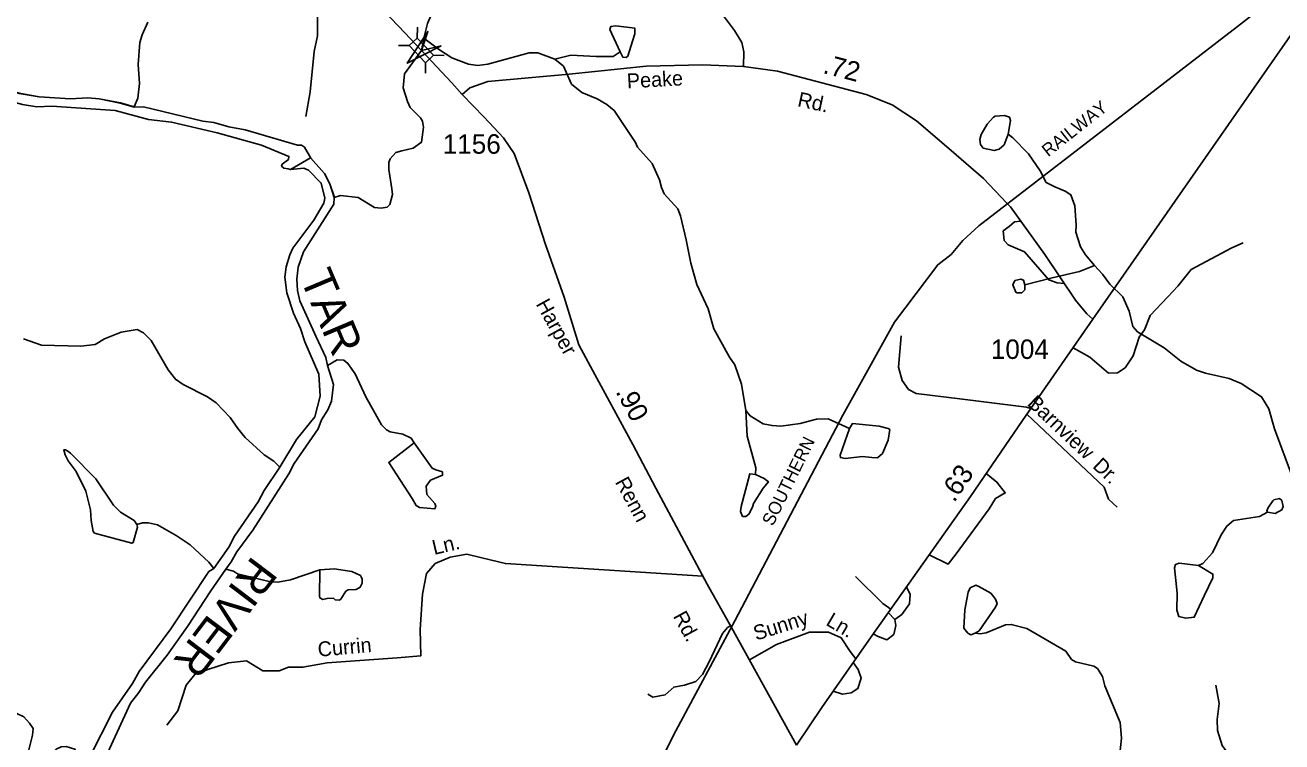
# Model space of a CAD drawing. Extents: x 2056842 to 2160602, y 826753 to 1016856.
# Drawn here: x 2095813 to 2103871, y 912699 to 917299 of the extents above; entities that cross this region are included whole.
import ezdxf

# ---------------------------------------------------------------- set-up
doc = ezdxf.new("R2010")
doc.units = 0
for name, color, linetype in [('Exist Hydrographic Creek Single Shore', 7, 'Continuous'), ('Exist Hydrographic Misc Water Feature', 7, 'Continuous'), ('Exist Hydrographic Pond Under 1500 Sq Ft', 7, 'Continuous'), ('Exist Hydrographic River Shore', 7, 'Continuous'), ('Exist Hydrographic River Shore Label', 7, 'Continuous'), ('Exist Railroad Mainline', 7, 'Continuous'), ('Exist Railroad Mainline Label', 7, 'Continuous'), ('Exist Road Non-System Type 51', 7, 'Continuous'), ('Exist Road Non-System Type 51 Label', 7, 'Continuous'), ('Exist Road Secondary Mileage Hundredths English Label', 7, 'Continuous'), ('Exist Road Secondary Structure Standard Bridge Attributed CELL', 7, 'Continuous'), ('Exist Road Secondary Structure Standard Bridge CELL', 7, 'Continuous'), ('Exist Road Secondary Type 51 Attributed', 7, 'Continuous'), ('Exist Road Secondary Type 51 Label', 7, 'Continuous'), ('Exist Road Secondary Type 51 Number Label', 7, 'Continuous')]:
    doc.layers.add(name, color=color, linetype=linetype)

msp = doc.modelspace()

# ---------------------------------------------------------------- linework, layer by layer
at = {"layer": 'Exist Hydrographic Creek Single Shore'}
for points in [[(2098466.3, 917711.6), (2098458.4, 917679.3), (2098478.8, 917557.5), (2098441.3, 917423.4), (2098393.6, 917309.2), (2098370, 917214.3)], [(2098370, 917214.3), (2098353.5, 917135.8), (2098246.2, 916986.7), (2098236.7, 916896.7), (2098265.1, 916808.9), (2098281.4, 916771.1), (2098347.6, 916703.1), (2098359.6, 916683.2), (2098367.7, 916643.3), (2098353.8, 916547.1), (2098299.9, 916509.2), (2098228, 916493), (2098190.1, 916480.6), (2098154.1, 916440.7), (2098144.4, 916416.6), (2098144.5, 916372.7), (2098164.9, 916248.5), (2098169.1, 916212.7), (2098151.3, 916148.7), (2098133.2, 916130.4), (2098095.4, 916124.3), (2098053.1, 916128.5), (2097947.2, 916192), (2097834.9, 916205.5), (2097795, 916193.5)], [(2095387.7, 912862.1), (2095435.7, 912864.4), (2095519.8, 912884.7), (2095715.7, 912903.2), (2095803.7, 912859.4), (2095840, 912819.6), (2095863.9, 912785.6), (2095860, 912741.8), (2095830.7, 912623.6), (2095858.6, 912577.7), (2095882.7, 912569.7), (2095962.5, 912604.1), (2096012.4, 912652.3), (2096044.2, 912668.4), (2096076.4, 912670.3), (2096132.5, 912652.4), (2096144.5, 912616.8), (2096174.5, 912574.8), (2096272.8, 912480.5)]]:
    msp.add_lwpolyline(points, dxfattribs=at)
at = {"layer": 'Exist Hydrographic Misc Water Feature'}
msp.add_line((2097643.6, 916447.1), (2097514.9, 916373.1), dxfattribs=at)
for points in [[(2096599.9, 917317.8), (2096564, 917237.6), (2096548.3, 917187.6), (2096536.8, 917045.6), (2096547, 916923.7), (2096535.3, 916829.6), (2096511.6, 916773.5)], [(2099628.1, 917127.3), (2099561.5, 917271.1), (2099567.7, 917289.1), (2099599.6, 917295.3)], [(2099208.4, 917080.1), (2099100.1, 917121.7), (2099044.2, 917121.5), (2098778.6, 917048.6), (2098714.6, 917040.5), (2098656.6, 917048.3), (2098548.3, 917089.9), (2098464.1, 917143.7), (2098370, 917214.3)], [(2099628.1, 917127.3), (2099582.4, 917097.2), (2099474.4, 917096.9), (2099312.4, 917106.3), (2099208.4, 917080.1)], [(2095046, 917086.1), (2095150.8, 917051.3), (2095353, 916995.9), (2095655.3, 916898.8), (2095775.4, 916861.2), (2095903.6, 916839.6), (2096103.5, 916826.3), (2096215.5, 916832.6), (2096287.4, 916826.8), (2096423.4, 916799.2), (2096511.6, 916773.5)], [(2100433.4, 914826), (2100406.9, 914994), (2100362.4, 915119.9), (2100328, 915167.7), (2100229.6, 915349.4), (2100191.4, 915477.3), (2100118.8, 915635.1), (2100080.3, 915770.9), (2100051.8, 915920.8), (2100015.3, 916074.7), (2099997.2, 916120.6), (2099910.9, 916216.3), (2099892.9, 916256.3), (2099880.6, 916306.2), (2099832.4, 916410.1), (2099740.1, 916515.8), (2099725.7, 916545.7), (2099589.4, 916751.3), (2099543, 916789.1), (2099481.1, 916824.9), (2099383.1, 916866.6), (2099316.9, 916920.4), (2099264.4, 917036.2), (2099208.4, 917080.1)], [(2102115.6, 916599.2), (2102131.4, 916687.3), (2102125.1, 916707.3), (2102093.1, 916719.2), (2102033, 916715), (2102021.1, 916708.9)], [(2102021.1, 916708.9), (2101981.3, 916662.8), (2101943.6, 916596.7), (2101933.5, 916564.7), (2101937.8, 916532.7), (2101947.9, 916518.6)], [(2101947.9, 916518.6), (2101955.9, 916508.8), (2102025.8, 916494.9), (2102057.8, 916503), (2102089.8, 916531.1), (2102115.6, 916599.2)], [(2102115.6, 916599.2), (2102145.6, 916575.3), (2102245.8, 916473.6), (2102320.3, 916363.9), (2102360.3, 916290), (2102414.6, 916260.2), (2102480.6, 916232.4), (2102516.5, 916210.5), (2102542.8, 916138.7), (2102551.4, 916014.6), (2102549.3, 915970.6), (2102579.9, 915876.7), (2102611.9, 915824.8), (2102670.1, 915757.1)], [(2102222.7, 915631.7), (2102398.4, 915676.2), (2102572.3, 915716.8), (2102670.1, 915757.1)], [(2102670.1, 915757.1), (2102720.3, 915701.2), (2102768.3, 915637.3), (2102850.5, 915555.6), (2102891.1, 915463.7), (2102915.3, 915365.8), (2102945.3, 915329.9), (2103115.7, 915228.4), (2103223.7, 915142.8), (2103322.2, 915085.2), (2103380, 915065.3), (2103532.3, 915031.8), (2103610.3, 915000), (2103740.7, 914914.5), (2103786.8, 914836.6), (2103823.3, 914708.7), (2104000.7, 914231.4)], [(2095802.3, 915285.4), (2095918.5, 915245.9), (2096170.6, 915238.6), (2096262.4, 915248.8), (2096322.3, 915285), (2096428.1, 915329.4), (2096532.1, 915345.7), (2096572, 915323.9), (2096620.2, 915276), (2096728.9, 915086.4), (2096776.9, 915026.6), (2096825.1, 914992.7), (2096981.3, 914913.2), (2097037.5, 914875.4), (2097127.7, 914781.7), (2097175.9, 914709.9), (2097224.1, 914652), (2097344.7, 914540.4), (2097406.6, 914500.6), (2097445, 914462.7)], [(2098306.2, 914619.4), (2098288.1, 914647.3), (2098234.2, 914673.2), (2098153.8, 914689), (2098129.8, 914700.8), (2098097.8, 914734.7), (2097997.4, 914912.5), (2097928.9, 915060.2), (2097882.5, 915128.1), (2097856.7, 915148), (2097812.6, 915151.8), (2097752.5, 915113.6)], [(2101097.5, 914710.2), (2100961.4, 914771.8), (2100887.4, 914769.5), (2100781.6, 914743.2), (2100657.5, 914724.8), (2100601.5, 914728.6), (2100545.5, 914740.4), (2100461.3, 914792.2), (2100433.4, 914826)], [(2100494.7, 914414.3), (2100498.4, 914458.4), (2100441.8, 914662.1), (2100433.4, 914826)], [(2101242.1, 914524.6), (2101182, 914530.4), (2101070.1, 914518.1), (2101040.1, 914524), (2101038.1, 914540), (2101097.5, 914710.2)], [(2101097.5, 914710.2), (2101117.4, 914742.3), (2101287.6, 914724.7)], [(2101287.6, 914724.7), (2101345.7, 914711), (2101357.6, 914703), (2101345.9, 914634.9), (2101310.2, 914550.8), (2101278, 914522.8), (2101242.1, 914524.6)], [(2098306.2, 914619.4), (2098144.6, 914492.9), (2098295.3, 914261.4)], [(2098446.6, 914445.9), (2098422.6, 914455.8), (2098306.2, 914619.4)], [(2096086.7, 914564.5), (2096072.5, 914574.4), (2096060.4, 914574.3), (2096068.6, 914542.3), (2096088.7, 914502.5), (2096141, 914434.6), (2096201.3, 914308.8), (2096231.7, 914188.9), (2096236, 914121)], [(2096530, 914093.9), (2096512, 914119.8), (2096423.8, 914173.6), (2096379.7, 914219.4), (2096267.1, 914387), (2096104.5, 914552.5), (2096086.7, 914564.5)], [(2098295.3, 914261.4), (2098319.3, 914215.5), (2098341.4, 914203.5), (2098439.2, 914193.9), (2098445.4, 914211.9), (2098439.2, 914229.8), (2098389, 914287.8), (2098383.1, 914339.6), (2098412.8, 914379.8), (2098488.9, 914410.1), (2098488.7, 914432), (2098446.6, 914445.9)], [(2100494.7, 914414.3), (2100458.6, 914420.2), (2100403, 914210.1)], [(2100483, 914228.3), (2100544.9, 914326.5), (2100578.6, 914368.6), (2100550.7, 914388.6), (2100494.7, 914414.3)], [(2100403, 914210.1), (2100399.3, 914178.1), (2100413.3, 914146.2), (2100433.4, 914146.2), (2100453.3, 914160.2), (2100477.1, 914206.4), (2100483, 914228.3)], [(2103336.1, 913831.3), (2103364, 913843.4), (2103425.9, 913911.6), (2103481.3, 914027.8), (2103517.4, 914083.8), (2103561, 914120), (2103727.1, 914146.6), (2103778.8, 914172.6)], [(2096236, 914121), (2096250.1, 914049), (2096258.3, 914039), (2096496.4, 913973.7), (2096506.4, 913979.8), (2096533.9, 914077.9), (2096530, 914093.9)], [(2096530, 914093.9), (2096565.9, 914106), (2096604, 914104), (2096662.1, 914092.2), (2096782.2, 914024.7), (2096870.4, 913963), (2096990.8, 913853.4), (2097023, 913811.4)], [(2103336.1, 913831.3), (2103212, 913846.9), (2103188.1, 913836.9), (2103182.1, 913816.9), (2103198.5, 913652.9), (2103196.9, 913544.9)], [(2103372.6, 913637.4), (2103428.4, 913751.6), (2103428.2, 913775.6), (2103336.1, 913831.3)], [(2097702.9, 913803.5), (2097515.1, 913739), (2097433.1, 913724.8), (2097385.1, 913726.5), (2097174.9, 913777.9), (2097148.9, 913795.8), (2097098.8, 913807.7)], [(2102022.7, 913631.2), (2102004.9, 913653.1), (2101928.6, 913696.9), (2101908.5, 913704.8), (2101872.6, 913686.8), (2101858.9, 913660.7), (2101837.2, 913546.6)], [(2101903.6, 913396.9), (2101929.6, 913412.9), (2102035, 913563.3), (2102044.9, 913587.3), (2102034.8, 913615.3), (2102022.7, 913631.2)], [(2103196.9, 913544.9), (2103209.2, 913502.9), (2103255.1, 913493.1), (2103309, 913499.2), (2103372.6, 913637.4)], [(2101837.2, 913546.6), (2101831.6, 913428.6), (2101857.7, 913396.7), (2101875.5, 913386.8), (2101903.6, 913396.9)], [(2101903.6, 913396.9), (2101935.6, 913392.9), (2101975.6, 913399.1), (2102099.4, 913449.4), (2102135.3, 913453.6), (2102235.4, 913425.9), (2102485.7, 913280.8), (2102522, 913228.9), (2102548.1, 913212.9), (2102664.1, 913185.3), (2102688.1, 913169.3), (2102720.3, 913119.5), (2102736.5, 913059.5), (2102833.3, 912823.8), (2102841.5, 912723.9), (2102829.8, 912603.9)]]:
    msp.add_lwpolyline(points, dxfattribs=at)
at = {"layer": 'Exist Hydrographic Pond Under 1500 Sq Ft'}
for points in [[(2099599.5, 917295), (2099721.5, 917279.4), (2099721.4, 917243.6), (2099707.6, 917195.3)], [(2099707.6, 917195.3), (2099678.1, 917099.5), (2099666.1, 917091.2), (2099646.1, 917093.2), (2099627.8, 917127.1)], [(2102222.4, 915631.5), (2102214.1, 915661.6), (2102196.2, 915669.5), (2102158.3, 915659.1)], [(2102158.3, 915659.1), (2102146.2, 915631.2), (2102164.6, 915585.2), (2102172.4, 915581.4)], [(2102172.4, 915581.4), (2102202.6, 915581.4), (2102222.3, 915599.4), (2102222.4, 915631.5)], [(2103812.5, 914246.7), (2103780.7, 914198.5), (2103774.7, 914180.6), (2103778.9, 914172.6)], [(2103870.3, 914248.8), (2103878.7, 914208.9), (2103870.7, 914188.8), (2103826.6, 914164.7), (2103778.9, 914172.6)], [(2103870.3, 914248.8), (2103854.5, 914260.6), (2103818.6, 914252.5), (2103812.5, 914246.7)], [(2097699.2, 913633.5), (2097702.7, 913803.4)], [(2097968.8, 913754.3), (2097974.8, 913744.3), (2097973, 913718.4), (2097961, 913692.1), (2097935, 913676.2), (2097883.1, 913674), (2097868.9, 913666.1), (2097837.3, 913615.9), (2097825.3, 913608), (2097801.1, 913611.7), (2097789.2, 913621.8), (2097749.1, 913619.7), (2097721.1, 913613.4), (2097703.3, 913623.3), (2097699.2, 913633.5)], [(2097702.7, 913803.4), (2097794.7, 913809.7), (2097906.6, 913792), (2097962.8, 913766.2), (2097968.8, 913754.3)]]:
    msp.add_lwpolyline(points, dxfattribs=at)
at = {"layer": 'Exist Hydrographic River Shore'}
for points in [[(2093827.6, 918102.8), (2093892, 917966.9), (2093920.4, 917877.1), (2093952.5, 917795.3), (2093988.5, 917761.5), (2094072.8, 917635.7), (2094279.6, 917416.5), (2094381.7, 917340.5), (2094524.1, 917259.1), (2094598.3, 917215.3), (2094702.2, 917177.7), (2094894.6, 917136.3), (2095150.7, 917050.9), (2095352.7, 916995.9), (2095655.2, 916898.7), (2095775.1, 916861.1), (2095903.3, 916839.4), (2096103.2, 916826.1), (2096215.2, 916832.3), (2096287.3, 916826.6), (2096423.2, 916799.1), (2096511.2, 916773.4)], [(2095033.3, 917022.8), (2095109, 916999.2), (2095207.2, 916947.5), (2095795.5, 916789.3), (2095887.6, 916775.6), (2095983.5, 916777.9), (2096389.5, 916751.2), (2096603.8, 916693.8), (2096751.9, 916676.3), (2097044.1, 916607.2), (2097328.3, 916528.2), (2097504.4, 916456.7), (2097500.5, 916436.7), (2097460.5, 916406.6), (2097456.6, 916394.6), (2097472.6, 916380.6), (2097499.5, 916375.8), (2097514.9, 916373.1)], [(2096511.2, 916773.4), (2096571.3, 916773.7), (2096951.7, 916682.8), (2097023.7, 916673.2), (2097117.9, 916645.3), (2097223.8, 916627.7), (2097560.1, 916528.8), (2097584, 916528.6), (2097604.1, 916516.7), (2097644.3, 916445), (2097732.5, 916347.4), (2097766.9, 916279.4), (2097795, 916193.5)], [(2097643.6, 916447.1), (2097732.8, 916347.4), (2097767.1, 916279.5), (2097795.4, 916193.7)], [(2097514.9, 916373.1), (2097600.6, 916381), (2097628.9, 916367.1), (2097711.1, 916285.4), (2097735.3, 916187.5), (2097727.3, 916155.4), (2097663.9, 916047.2), (2097530.3, 915866.9), (2097510.4, 915824.8), (2097486.6, 915748.8), (2097478.8, 915680.7), (2097491.1, 915580.7), (2097533.5, 915450.9), (2097577.8, 915351.1), (2097606.1, 915267.2), (2097696.8, 915059.5), (2097705.4, 914917.5), (2097669.7, 914785.4), (2097552.2, 914639), (2097445, 914462.7)], [(2097795, 916193.5), (2097791.1, 916149.6), (2097598.1, 915844.9), (2097562.5, 915744.9), (2097554.7, 915668.9), (2097559.1, 915596.6), (2097575.1, 915528.7), (2097679.9, 915299.2), (2097740.2, 915165.3), (2097752.5, 915113.6)], [(2097752.5, 915113.6), (2097790.7, 914991.7), (2097777.3, 914885.7), (2097753.2, 914829.4), (2097713.5, 914765.3), (2097691.6, 914707.3), (2097538.4, 914486.7), (2097502.6, 914418.9), (2097272, 914058.1), (2097170.3, 913919.8), (2097134.5, 913855.6), (2097098.8, 913807.4)], [(2097445, 914462.7), (2097345.1, 914312.4), (2097307.4, 914240.3), (2097154.2, 914019.9), (2097118.3, 913949.7), (2097023, 913811.4)], [(2097023, 913811.4), (2096990.8, 913793.3), (2096746.1, 913424.6), (2096545, 913152), (2096501.3, 913073.9), (2096373.8, 912889.5), (2096228.8, 912607.1), (2096210.9, 912543)], [(2097098.8, 913807.4), (2097003, 913669.3), (2096853.9, 913438.8), (2096724.4, 913256.4), (2096585, 913082.1), (2096541.3, 913015.7), (2096489.3, 912947.6), (2096255.1, 912440.9)]]:
    msp.add_lwpolyline(points, dxfattribs=at)
at = {"layer": 'Exist Railroad Mainline'}
msp.add_lwpolyline([(2099514.5, 911843.1), (2099985.4, 912770.4), (2100363.3, 913475.7), (2101055.2, 914795.7), (2101387.3, 915392.7), (2101664.1, 915761.6), (2101749.9, 915827.8), (2101825.6, 915916), (2101927.3, 916010.3), (2103587.1, 917289.4), (2104147.7, 917731.1), (2104494.8, 917984.1), (2104969.8, 918353.5), (2105163.1, 918522.1), (2105641.7, 918981.6), (2105813.1, 919194.1), (2106277.3, 919703.5), (2106454.9, 919884), (2107198.1, 920728.3), (2107564.8, 921135.4), (2107819.8, 921480.1), (2108331.2, 922285.8), (2108494.6, 922468.2), (2108751.8, 922670.9)], dxfattribs=at)
at = {"layer": 'Exist Road Non-System Type 51'}
msp.add_line((2101388.9, 913484.6), (2101347.1, 913529), dxfattribs=at)
for points in [[(2097737.4, 917712.1), (2097771.5, 917679.7), (2097757.1, 917588.1), (2097706.8, 917474.8), (2097705, 917420.9), (2097687.1, 917374.1), (2097688, 917231.2), (2097666.4, 917130.6), (2097639.5, 916869.9), (2097612.5, 916713.5)], [(2100419, 917032.9), (2100420.2, 917127), (2100407.6, 917188.1), (2100360.9, 917263.6), (2100278.3, 917375), (2100193.9, 917455.9), (2100101.4, 917553.9), (2100065.4, 917609.6), (2100043.9, 917721.1), (2100047.5, 917740.9)], [(2102475.6, 915641.2), (2102430.3, 915645.8), (2102376.4, 915663.7), (2102220.1, 915843.5), (2102116, 915888.4), (2102090.8, 915917.2), (2102083.6, 915978.3), (2102123.1, 916007.1), (2102157.3, 916037.6), (2102197.4, 916039.9)], [(2102531.5, 915228.8), (2102639.6, 915168.5), (2102759.9, 915066), (2102815.6, 915067.8), (2102865.9, 915100.2), (2102916.2, 915177.5), (2102955.7, 915296.1), (2102989.9, 915342.9), (2103025.8, 915434.5), (2103139.9, 915555.9), (2103204.5, 915624.2), (2103289, 915730.2), (2103549.4, 915868.7), (2103622.2, 915901.9)], [(2102261.5, 914839.1), (2102232.7, 914847.6), (2101805.2, 914899.8), (2101525, 914933.9), (2101476.5, 914960.9), (2101435.1, 915018.4), (2101413.6, 915102.9), (2101428.9, 915305.1)], [(2102814, 914205.5), (2102758.9, 914256), (2102731.4, 914334.1), (2102235.3, 914801.9)], [(2101609.3, 913899.3), (2101730.6, 913840.1), (2101782.7, 913906.6), (2101992.9, 914194.2), (2102034.2, 914260.7), (2102097.1, 914296.7), (2102043.2, 914366.8), (2101974.8, 914420.7)], [(2096722.1, 912806.4), (2096790.9, 912898.2), (2096845.9, 913063.4), (2096901, 913132.3), (2096983.6, 913164.4), (2097116.6, 913205.7), (2097231.3, 913219.5), (2097336.8, 913155.3), (2097442.3, 913155.3), (2097501.9, 913178.2), (2097593.7, 913178.2), (2097749.6, 913205.7), (2098199.2, 913237.9), (2098350.6, 913251.7), (2098346, 913421.5), (2098359.7, 913646.4), (2098387.3, 913779.6), (2098442.3, 913843.8), (2098538.6, 913885.1), (2098644.1, 913903.5), (2098740.5, 913880.5), (2098891.9, 913843.8), (2100157.6, 913763.5)], [(2101362.6, 913550.9), (2101311.6, 913587.1), (2101137.4, 913759.6)], [(2101388.9, 913484.6), (2101433.8, 913517), (2101482.3, 913585.3), (2101487.7, 913648.2), (2101463.1, 913692.8)], [(2100335.3, 913443.5), (2100316.5, 913432.5), (2100284.1, 913394.7), (2100197.9, 913213.2), (2100156.6, 913132.3), (2100113.5, 913087.3), (2100039.8, 913062.2), (2099971.6, 913051.4), (2099915.9, 913001.1), (2099836.8, 912986.7), (2099806.3, 913004.7)], [(2101249.9, 913391.8), (2101281.1, 913375), (2101338.6, 913355.2), (2101381.7, 913389.3), (2101396.1, 913445.1), (2101388.9, 913484.6)], [(2100457, 913226.7), (2100630.8, 913324.6), (2100842.8, 913403.7), (2100963.1, 913403.7), (2101045.8, 913366), (2101103.3, 913279.7), (2101138.4, 913232.3)], [(2101121.5, 913208.1), (2101154.5, 913163.7), (2101174.2, 913108), (2101152.7, 913041.5), (2101109.5, 913014.5), (2101053.9, 913005.6), (2100993.3, 913024.4)], [(2103379.1, 911508.8), (2103392.7, 911581.9), (2103410.7, 911675.3), (2103471.7, 911864.1), (2103498.7, 911963), (2103510.4, 912132.8), (2103485.2, 912167), (2103467.2, 912291), (2103505, 912442), (2103537.3, 912585.8), (2103530.1, 912618.2), (2103487, 912675.7), (2103457.4, 912771.9), (2103455.6, 912842), (2103468.1, 912946.2), (2103446.6, 913063.1)]]:
    msp.add_lwpolyline(points, dxfattribs=at)
at = {"layer": 'Exist Road Secondary Structure Standard Bridge Attributed CELL'}
msp.add_lwpolyline([(2098480.1, 917165.3), (2098263.2, 917053.9), (2098395.3, 917258.8), (2098353.5, 917135.8)], close=True, dxfattribs=at)
at = {"layer": 'Exist Road Secondary Structure Standard Bridge CELL'}
for p, q in [((2098328.8, 917285), (2098327, 917216)), ((2098206.9, 917169.1), (2098275.9, 917167.4)), ((2098380.9, 917058.7), (2098379.2, 916989.8)), ((2098430.9, 917106.3), (2098499.9, 917104.5))]:
    msp.add_line(p, q, dxfattribs=at)
msp.add_lwpolyline([(2098327, 917216), (2098431.2, 917106.5), (2098380, 917057.9), (2098275.9, 917167.4)], close=True, dxfattribs=at)
at = {"layer": 'Exist Road Secondary Type 51 Attributed'}
for points in [[(2102659.1, 915413), (2104299.8, 917770.9), (2104512.7, 918107), (2104926.6, 918832.1), (2105231, 919332.6), (2105446.4, 919630.8), (2105734.6, 919991.1), (2106002.2, 920298.4), (2106234.7, 920531.1), (2106583.1, 920868.9), (2107228.6, 921425.1), (2107705.4, 921848.2), (2107854.4, 921988.4), (2107929.8, 922054.9)], [(2095537.6, 919187.4), (2095854.5, 918927.7), (2096132.8, 918694.1), (2096296.2, 918611.5), (2096459.6, 918568.4), (2096723.6, 918519.8), (2097160.8, 918456.1), (2097383.5, 918391.4), (2097530.7, 918294.3), (2097645.7, 918186.5), (2097740.8, 918037.4), (2097975.2, 917567.5), (2098072.1, 917432.7), (2098246.3, 917249.4), (2098353.5, 917135.8)], [(2098353.5, 917135.8), (2098548.9, 916928.7), (2098614.9, 916854.6)], [(2098614.9, 916854.6), (2098663.8, 916897.2), (2098778.7, 916936.8), (2099301.3, 916983.5), (2099794.2, 917034.7), (2100156.9, 917043.7), (2100419, 917032.9), (2100636.3, 917002.4), (2101204.7, 916854.1), (2101371.6, 916787.6), (2101527.9, 916685.2), (2101750.5, 916494.7), (2101957.9, 916314.1), (2102106.6, 916157.1)], [(2098614.9, 916854.6), (2098755.8, 916709), (2098879.7, 916576), (2098948, 916475.4), (2099042.2, 916223), (2099150, 915890.5), (2099269.4, 915553.6), (2099362.8, 915246.3), (2099438.2, 915108), (2099708.4, 914607.5), (2099857.5, 914327.2), (2100185.2, 913711.8), (2100340.8, 913433.7), (2100759.3, 912678.1)], [(2102106.6, 916157.1), (2102130.3, 916132.7), (2102351.2, 915827.2), (2102547.8, 915533.4), (2102619.6, 915447.1), (2102659.1, 915413)], [(2100759.3, 912678.1), (2100920.9, 912920.7), (2101237, 913373.5), (2101874.4, 914273.8), (2102208.4, 914762.5), (2102659.1, 915413)]]:
    msp.add_lwpolyline(points, dxfattribs=at)

# ---------------------------------------------------------------- texts
at = {"layer": 'Exist Hydrographic River Shore Label'}
for s, rotation, p in [('TAR', 292.91142, (2097572.6, 915677)), ('RIVER', 232.80132, (2097273.4, 913900.2))]:
    msp.add_text(s, height=210, rotation=rotation, dxfattribs=at).set_placement(p)
at = {"layer": 'Exist Railroad Mainline Label'}
for s, rotation, p in [('RAILWAY', 38.29411, (2102372.3, 916449.9)), ('SOUTHERN', 63.76455, (2100607.1, 914079.2))]:
    msp.add_text(s, height=82.02, rotation=rotation, dxfattribs=at).set_placement(p)
at = {"layer": 'Exist Road Non-System Type 51 Label'}
for s, rotation, p in [('Barnview', 316.66855, (2102232.8, 914864.1)), ('Dr.', 316.66855, (2102651.5, 914463)), ('Ln.', 13.29663, (2098435.1, 913898.5)), ('Sunny', 17.3567, (2100499.4, 913348.3)), ('Ln.', 329.63898, (2100941, 913452.4)), ('Currin', 5.12058, (2097693, 913245.4))]:
    msp.add_text(s, height=95, rotation=rotation, dxfattribs=at).set_placement(p)
at = {"layer": 'Exist Road Secondary Mileage Hundredths English Label'}
for s, rotation, p in [('.72', 345.38043, (2100922.4, 916992.3)), ('.90', 298.36989, (2099596.3, 914946.7)), ('.63', 55.65333, (2101769.5, 914231))]:
    msp.add_text(s, height=125, rotation=rotation, dxfattribs=at).set_placement(p)
at = {"layer": 'Exist Road Secondary Type 51 Label'}
for s, rotation, p in [('Peake', 3.16861, (2099673.4, 916892.8)), ('Rd.', 347.89421, (2100760.1, 916778.9)), ('Harper', 298.9632, (2099084.9, 915509.3)), ('Renn', 298.55427, (2099592.5, 914367)), ('Rd.', 298.66071, (2099964.2, 913505.9))]:
    msp.add_text(s, height=95, rotation=rotation, dxfattribs=at).set_placement(p)
at = {"layer": 'Exist Road Secondary Type 51 Number Label'}
for s, p in [('1156', (2098490.6, 916473.7)), ('1004', (2102004.7, 915156.7))]:
    msp.add_text(s, height=125, dxfattribs=at).set_placement(p)

doc.saveas('drawing.dxf')
